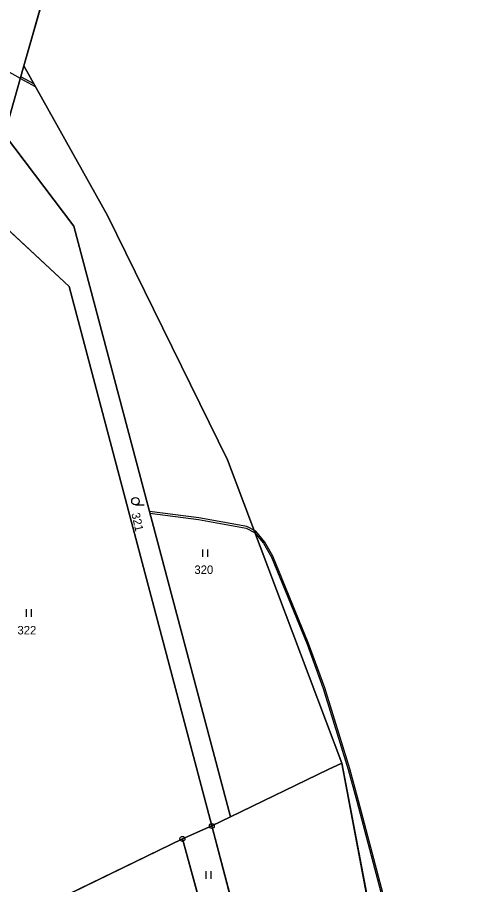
# Model space of a CAD drawing. Extents: x -689422 to -685210, y -987725 to -982160.
# Drawn here: x -686223.6 to -686132.9, y -986679.5 to -986505.1 of the extents above; entities that cross this region are included whole.
import ezdxf

# ---------------------------------------------------------------- set-up
doc = ezdxf.new("R2010")
doc.units = 0
for name, color, linetype in [('KN_Hranice_parcel', 7, 'Continuous'), ('KN_Parcelni cisla', 7, 'Continuous'), ('KN_Polygon parcely', 7, 'Continuous'), ('KN_POZEMKY_ORNA PUDA', 7, 'Continuous'), ('KN_POZEMKY_OSTATNI PLOCHA', 7, 'Continuous'), ('KN_POZEMKY_TTP', 7, 'Continuous'), ('KN_POZEMKY_ZAHRADA', 7, 'Continuous'), ('KN_VYUZITI_14_ostatni plocha_dráha', 7, 'Continuous'), ('KN_Věcná břemena k části', 7, 'Continuous'), ('KN_Značky bodu BP', 7, 'Continuous'), ('KN_Značky kultur', 7, 'Continuous')]:
    doc.layers.add(name, color=color, linetype=linetype)

msp = doc.modelspace()

# ---------------------------------------------------------------- linework, layer by layer
at = {"layer": 'KN_Hranice_parcel'}
for p, q in [((-686226.18, -986528.63), (-686222.26, -986514.82)), ((-686158.28, -986655.04), (-686149.3, -986702.26)), ((-686184.43, -986667.69), (-686180.69, -986665.87)), ((-686184.43, -986667.69), (-686190.35, -986670.28)), ((-686190.35, -986670.28), (-686218, -986683.7))]:
    msp.add_line(p, q, dxfattribs=at)
for points in [[(-686136.64, -986241.02), (-686157.77, -986312.91), (-686168.38, -986344.61), (-686201.04, -986440.48), (-686214.08, -986486.02), (-686222.26, -986514.82)], [(-686222.26, -986514.82), (-686205.45, -986544.89), (-686181.26, -986594.04), (-686158.28, -986655.04)], [(-686226.18, -986528.63), (-686212.22, -986547.07), (-686180.69, -986665.87)], [(-686230.95, -986542.68), (-686213.13, -986559.16), (-686184.43, -986667.69)], [(-686180.69, -986665.87), (-686160.98, -986656.35), (-686158.28, -986655.04)], [(-686183.44, -986694.93), (-686177.84, -986692.58), (-686184.43, -986667.69)], [(-686190.35, -986670.28), (-686185.51, -986687.85), (-686183.44, -986694.93)]]:
    msp.add_lwpolyline(points, dxfattribs=at)
at = {"layer": 'KN_Polygon parcely'}
for points in [[(-686120.05, -986233.54), (-686136.64, -986241.02), (-686157.77, -986312.91), (-686168.38, -986344.61), (-686201.04, -986440.48), (-686214.08, -986486.02), (-686222.26, -986514.82), (-686205.45, -986544.89), (-686181.26, -986594.04), (-686158.28, -986655.04), (-686149.3, -986702.26), (-686138.27, -986745.53), (-686128.64, -986829.8), (-686090.23, -986851.98), (-686084.31, -986849), (-686074.19, -986843.92), (-686054.05, -986878.62), (-686030, -986857.27), (-685896.42, -986709.33)], [(-686334.55, -986849.71), (-686317.41, -986811.99), (-686316.2, -986808.94), (-686313.98, -986803.35), (-686311.89, -986798.09), (-686298.36, -986758.45), (-686273.39, -986672.53), (-686271.11, -986668.04), (-686267.2, -986660.35), (-686263.56, -986653.17), (-686269.65, -986644.35), (-686269.44, -986643.68), (-686268.17, -986639.64), (-686261.88, -986619.46), (-686254.49, -986614.18), (-686248.98, -986597.43), (-686248.87, -986597.1), (-686230.95, -986542.68), (-686226.18, -986528.63), (-686222.26, -986514.82), (-686214.08, -986486.02)]]:
    msp.add_lwpolyline(points, dxfattribs=at)
for points in [[(-686160.98, -986656.35), (-686158.28, -986655.04), (-686181.26, -986594.04), (-686205.45, -986544.89), (-686222.26, -986514.82), (-686226.18, -986528.63), (-686212.22, -986547.07), (-686180.69, -986665.87)], [(-686230.95, -986542.68), (-686213.13, -986559.16), (-686184.43, -986667.69), (-686180.69, -986665.87), (-686212.22, -986547.07), (-686226.18, -986528.63)], [(-686254.49, -986614.18), (-686240.95, -986649.25), (-686258.08, -986666.98), (-686243.32, -986695.98), (-686218, -986683.7), (-686190.35, -986670.28), (-686184.43, -986667.69), (-686213.13, -986559.16), (-686230.95, -986542.68), (-686248.87, -986597.1), (-686248.98, -986597.43)], [(-686158.28, -986655.04), (-686160.98, -986656.35), (-686180.69, -986665.87), (-686184.43, -986667.69), (-686177.84, -986692.58), (-686183.44, -986694.93), (-686177.3, -986715.97), (-686149.3, -986702.26)], [(-686190.35, -986670.28), (-686185.51, -986687.85), (-686183.44, -986694.93), (-686177.84, -986692.58), (-686184.43, -986667.69)], [(-686209.81, -986702.76), (-686208.62, -986705.52), (-686206.3, -986704.54), (-686183.44, -986694.93), (-686185.51, -986687.85), (-686190.35, -986670.28), (-686218, -986683.7)]]:
    msp.add_lwpolyline(points, close=True, dxfattribs=at)
at = {"layer": 'KN_POZEMKY_ORNA PUDA'}
for p, q in [((-686222.26, -986514.82), (-686214.08, -986486.02)), ((-686205.45, -986544.89), (-686222.26, -986514.82)), ((-686181.26, -986594.04), (-686205.45, -986544.89)), ((-686158.28, -986655.04), (-686181.26, -986594.04)), ((-686149.3, -986702.26), (-686158.28, -986655.04))]:
    msp.add_line(p, q, dxfattribs=at)
at = {"layer": 'KN_POZEMKY_OSTATNI PLOCHA'}
for p, q in [((-686214.08, -986486.02), (-686222.26, -986514.82)), ((-686222.26, -986514.82), (-686226.18, -986528.63))]:
    msp.add_line(p, q, dxfattribs=at)
at = {"layer": 'KN_POZEMKY_TTP'}
for p, q in [((-686226.18, -986528.63), (-686222.26, -986514.82)), ((-686222.26, -986514.82), (-686205.45, -986544.89)), ((-686212.22, -986547.07), (-686226.18, -986528.63)), ((-686230.95, -986542.68), (-686213.13, -986559.16)), ((-686205.45, -986544.89), (-686181.26, -986594.04)), ((-686180.69, -986665.87), (-686212.22, -986547.07)), ((-686213.13, -986559.16), (-686184.43, -986667.69)), ((-686181.26, -986594.04), (-686158.28, -986655.04)), ((-686158.28, -986655.04), (-686160.98, -986656.35)), ((-686160.98, -986656.35), (-686158.28, -986655.04)), ((-686158.28, -986655.04), (-686149.3, -986702.26)), ((-686160.98, -986656.35), (-686180.69, -986665.87)), ((-686180.69, -986665.87), (-686160.98, -986656.35)), ((-686184.43, -986667.69), (-686180.69, -986665.87)), ((-686190.35, -986670.28), (-686184.43, -986667.69)), ((-686184.43, -986667.69), (-686190.35, -986670.28)), ((-686184.43, -986667.69), (-686177.84, -986692.58)), ((-686177.84, -986692.58), (-686184.43, -986667.69)), ((-686190.35, -986670.28), (-686218, -986683.7)), ((-686185.51, -986687.85), (-686190.35, -986670.28))]:
    msp.add_line(p, q, dxfattribs=at)
at = {"layer": 'KN_POZEMKY_ZAHRADA'}
for p, q in [((-686226.18, -986528.63), (-686212.22, -986547.07)), ((-686213.13, -986559.16), (-686230.95, -986542.68)), ((-686212.22, -986547.07), (-686180.69, -986665.87)), ((-686184.43, -986667.69), (-686213.13, -986559.16)), ((-686180.69, -986665.87), (-686184.43, -986667.69)), ((-686218, -986683.7), (-686190.35, -986670.28)), ((-686190.35, -986670.28), (-686185.51, -986687.85))]:
    msp.add_line(p, q, dxfattribs=at)
at = {"layer": 'KN_VYUZITI_14_ostatni plocha_dráha'}
for p, q in [((-686214.08, -986486.02), (-686222.26, -986514.82)), ((-686222.26, -986514.82), (-686226.18, -986528.63))]:
    msp.add_line(p, q, dxfattribs=at)
at = {"layer": 'KN_Věcná břemena k části'}
for points in [[(-686245.59, -986525.85), (-686228.39, -986535.14), (-686226.18, -986528.63), (-686222.97, -986517.34), (-686239.52, -986508.08), (-686245.48, -986525.43)], [(-686222.88, -986517.01), (-686222.97, -986517.34), (-686219.96, -986518.93), (-686220.24, -986518.43)]]:
    msp.add_lwpolyline(points, close=True, dxfattribs=at)
msp.add_lwpolyline([(-686146.23, -986695.37), (-686154.88, -986662.6), (-686156.62, -986656.21), (-686161.65, -986639.93), (-686164.94, -986630.98), (-686172.12, -986613.44), (-686173.78, -986610.59), (-686175.6, -986608.4), (-686177.37, -986607.48), (-686187.06, -986605.73), (-686197, -986604.43), (-686196.9, -986604.8), (-686187.12, -986606.07), (-686177.49, -986607.82), (-686175.82, -986608.68), (-686174.06, -986610.79), (-686172.44, -986613.6), (-686165.26, -986631.1), (-686161.99, -986640.05), (-686156.96, -986656.31), (-686155.22, -986662.7), (-686146.57, -986695.45)], dxfattribs=at)
at = {"layer": 'KN_Značky bodu BP'}
for centre, radius in [((-686184.43, -986667.69), 0.5), ((-686184.43, -986667.69), 0.0303), ((-686190.35, -986670.28), 0.5), ((-686190.35, -986670.28), 0.0303)]:
    msp.add_circle(centre, radius, dxfattribs=at)
at = {"layer": 'KN_Značky kultur'}
for p, q in [((-686199.81, -986603.12), (-686198.06, -986603.12)), ((-686186.24, -986613.56), (-686186.24, -986612.06)), ((-686185.24, -986613.56), (-686185.24, -986612.06)), ((-686221.74, -986625.61), (-686221.74, -986624.11)), ((-686220.74, -986625.61), (-686220.74, -986624.11)), ((-686185.56, -986678.3), (-686185.56, -986676.8)), ((-686184.56, -986678.3), (-686184.56, -986676.8))]:
    msp.add_line(p, q, dxfattribs=at)
msp.add_circle((-686199.81, -986602.37), 0.75, dxfattribs=at)

# ---------------------------------------------------------------- texts
at = {"layer": 'KN_Parcelni cisla'}
msp.add_text('321', height=1.7, rotation=283, dxfattribs=at).set_placement((-686200.64, -986604.88))
for s, p in [('320', (-686187.94, -986616.99)), ('322', (-686223.56, -986629.16))]:
    msp.add_text(s, height=1.7, dxfattribs=at).set_placement(p)

doc.saveas('drawing.dxf')
